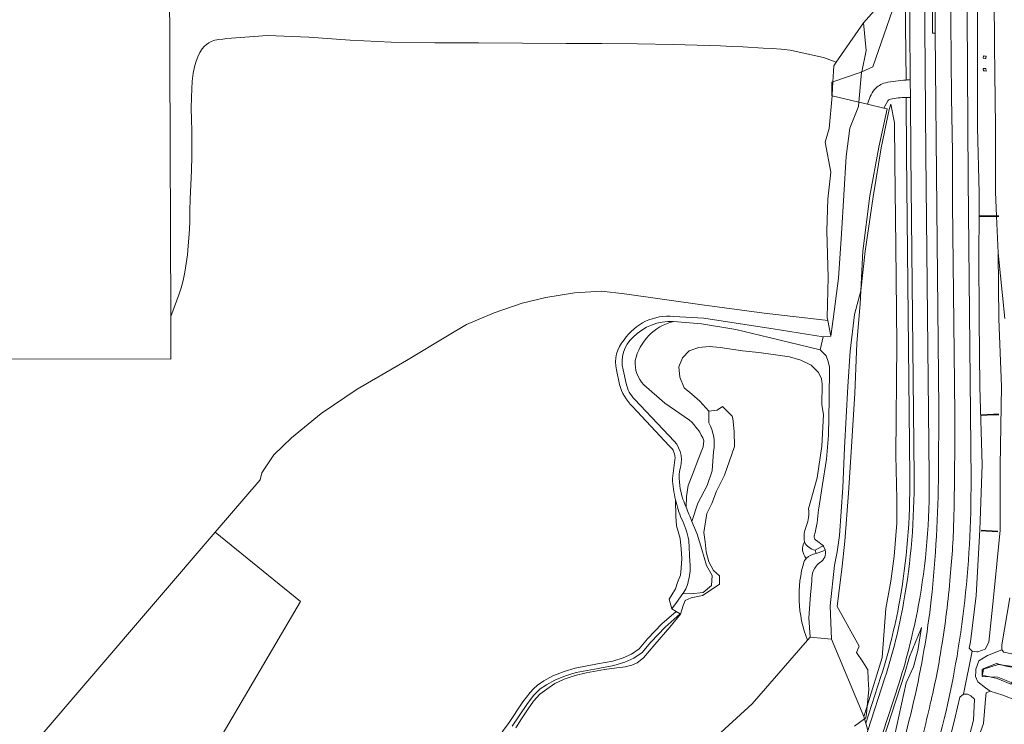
# Model space of a CAD drawing. Header units: metres. Extents: x 197700 to 204338, y 317132 to 325229.
# Tile 494 of 656: x 200923 to 201155, y 320124 to 320291. Entities that reach past the tile are written whole.
import ezdxf

# ---------------------------------------------------------------- set-up
doc = ezdxf.new("R2010")
doc.units = ezdxf.units.M
for name, color, linetype, lineweight in [('B-WE-GK-BESCHOEIING-G', 130, 'GK-BESCHOEIING', 35), ('B-WE-GR-BEPLANTING_CULTUUR_BOSPLANTSOEN-GV', 90, 'Continuous', 18), ('B-WE-GR-GRAS-GV', 60, 'Continuous', 13), ('B-WE-GW-TALUD_KRUIN-G', 90, 'Continuous', 18), ('B-WE-IE-TERREINAFSCHEIDING_KUNSTMATIG_HEKWERK-G', 20, 'IE-TERREINAFSCHEIDING-KUNSTMATIG', 18), ('B-WE-KW-KUNSTWERK_STUW-GV', 170, 'Continuous', 18), ('B-WE-OG-TERREIN_CULTUURSCHEIDING-GV', 7, 'Continuous', 18), ('B-WE-OG-TERREIN_ERF-GV', 7, 'Continuous', 18), ('B-WE-OG-WATER-GV', 130, 'Continuous', 18), ('B-WE-OG-WATER_GREPPEL-GV', 160, 'Continuous', 18), ('B-WE-OG-WATER_MEER-GV', 140, 'Continuous', 18), ('B-WE-OG-WATER_SLOOT-GV', 120, 'Continuous', 18), ('B-WE-OG-WEG-GV', 7, 'Continuous', 18), ('B-WE-VH-ONVERHARD-GV', 252, 'Continuous', 18), ('B-WE-VH-VERHARDING_ASFALT-GV', 252, 'Continuous', 18), ('B-WE-VH-VERHARDING_BETON-GV', 252, 'Continuous', 18), ('B-WE-VH-VERHARDING_BETONSTRAATSTEEN-GV', 252, 'Continuous', 18), ('B-WE-VH-VERHARDING_HALFVERHARDING_GRIND-GV', 252, 'Continuous', 18)]:
    doc.layers.add(name, color=color, linetype=linetype, lineweight=lineweight)
doc.linetypes.add('GK-BESCHOEIING', pattern='A,30,-5,[1,NLCS.SHX,S=1,R=0,X=0,Y=0],-5', length=40)
doc.linetypes.add('IE-TERREINAFSCHEIDING-KUNSTMATIG', pattern='A,4,[82,NLCS.SHX,S=0.75,R=90,X=0,Y=0],4,-2', length=10)

msp = doc.modelspace()

# ---------------------------------------------------------------- linework, layer by layer
at = {"layer": 'B-WE-GK-BESCHOEIING-G'}
for points in [[(201149.17, 320244.179), (201149.241, 320244.18), (201150.847, 320244.197), (201151.857, 320244.208), (201153.378, 320244.224), (201153.876, 320244.229)], [(201153.885, 320197.458), (201152.633, 320197.403), (201151.155, 320197.338), (201149.805, 320197.279)], [(201153.7, 320169.814), (201152.343, 320169.899), (201150.941, 320169.986), (201149.738, 320170.061)]]:
    msp.add_lwpolyline(points, dxfattribs=at)
at = {"layer": 'B-WE-GR-BEPLANTING_CULTUUR_BOSPLANTSOEN-GV'}
for points in [[(200958.252, 320301.225), (200958.559, 320220.551), (200960.424, 320225.645), (200960.984, 320227.306), (200961.461, 320228.987), (200961.891, 320231.003), (200962.211, 320233.046), (200962.461, 320235.103), (200962.677, 320237.16), (200962.892, 320239.926), (200963.005, 320242.701), (200963.073, 320245.481), (200963.151, 320248.26), (200963.278, 320251.611), (200963.4, 320254.962), (200963.496, 320258.314), (200963.547, 320261.666), (200963.506, 320264.309), (200963.412, 320266.954), (200963.353, 320269.596), (200963.419, 320272.232), (200963.51, 320274.12), (200963.619, 320276.015), (200963.837, 320277.888), (200964.255, 320279.704), (200964.571, 320280.744), (200964.925, 320281.789), (200965.368, 320282.78), (200965.953, 320283.658), (200966.419, 320284.166), (200966.941, 320284.643), (200967.505, 320285.067), (200968.095, 320285.414), (200968.951, 320285.715), (200969.877, 320285.861), (200970.833, 320285.942), (200971.774, 320286.044), (200981.4, 320286.767), (200991.104, 320286.426), (201000.84, 320285.682), (201010.56, 320285.194), (201020.871, 320285.093), (201031.183, 320285.05), (201041.495, 320285.016), (201051.806, 320284.942), (201060.24, 320284.876), (201068.674, 320284.815), (201077.106, 320284.695), (201085.534, 320284.449), (201088.205, 320284.343), (201090.875, 320284.229), (201093.544, 320284.1), (201098.336, 320283.826), (201100.462, 320283.703), (201102.582, 320283.545), (201104.686, 320283.317), (201112.575, 320281.574), (201115.549, 320280.498), (201122.008, 320289.813), (201131.487, 320300.523)], [(200925.884, 320119.323), (200969.046, 320169.69), (200979.609, 320182.016), (200980.034, 320183.712), (200982.83, 320187.887), (200987.011, 320191.899), (200994.062, 320197.68), (201002.547, 320203.401), (201014.128, 320210.144), (201023.857, 320215.985), (201028.319, 320218.683), (201034.808, 320221.369), (201041.474, 320223.679), (201047.053, 320225.007), (201053.808, 320226.107), (201060.133, 320226.485), (201065.586, 320225.907), (201083.882, 320223.285), (201098.565, 320221.313), (201112.894, 320219.694), (201113.558, 320219.618), (201113.425, 320220.332), (201113.673, 320229.703), (201113.295, 320240.7), (201113.558, 320248.214), (201114.266, 320254.602), (201112.943, 320261.667), (201113.843, 320264.85), (201114.589, 320272.53), (201114.608, 320272.721), (201114.775, 320275.845), (201114.979, 320279.676), (201115.549, 320280.498), (201112.575, 320281.574), (201104.686, 320283.317), (201102.582, 320283.545), (201100.462, 320283.703), (201098.336, 320283.826), (201093.544, 320284.1), (201090.875, 320284.229), (201088.205, 320284.343), (201085.534, 320284.449), (201077.106, 320284.695), (201068.674, 320284.815), (201060.24, 320284.876), (201051.806, 320284.942), (201041.495, 320285.016), (201031.183, 320285.05), (201020.871, 320285.093), (201010.56, 320285.194), (201000.84, 320285.682), (200991.104, 320286.426), (200981.4, 320286.767), (200971.774, 320286.044), (200970.833, 320285.942), (200969.877, 320285.861), (200968.951, 320285.715), (200968.095, 320285.414), (200967.505, 320285.067), (200966.941, 320284.643), (200966.419, 320284.166), (200965.953, 320283.658), (200965.368, 320282.78), (200964.925, 320281.789), (200964.571, 320280.744), (200964.255, 320279.704), (200963.837, 320277.888), (200963.619, 320276.015), (200963.51, 320274.12), (200963.419, 320272.232), (200963.353, 320269.596), (200963.412, 320266.954), (200963.506, 320264.309), (200963.547, 320261.666), (200963.496, 320258.314), (200963.4, 320254.962), (200963.278, 320251.611), (200963.151, 320248.26), (200963.073, 320245.481), (200963.005, 320242.701), (200962.892, 320239.926), (200962.677, 320237.16), (200962.461, 320235.103), (200962.211, 320233.046), (200961.891, 320231.003), (200961.461, 320228.987), (200960.984, 320227.306), (200960.424, 320225.645), (200958.559, 320220.551), (200958.597, 320210.481), (200864.393, 320210.646)], [(201119.872, 320123.95), (201122.228, 320125.679), (201122.069, 320126.24), (201114.462, 320144.479), (201109.366, 320144.912), (201108.749, 320144.203), (201095.684, 320129.18), (201086.539, 320120.844)]]:
    msp.add_lwpolyline(points, dxfattribs=at)
at = {"layer": 'B-WE-GR-GRAS-GV'}
for points in [[(201131.487, 320300.523), (201122.008, 320289.813), (201122.624, 320283.245), (201121.56, 320278.251), (201121.517, 320278.051), (201120.88, 320271.092), (201120.785, 320270.049), (201118.734, 320264.912), (201117.873, 320258.239), (201116.811, 320240.054), (201116.109, 320229.545), (201114.831, 320219.902), (201114.248, 320215.913), (201112.464, 320215.708), (201111.735, 320212.656), (201113.144, 320211.256), (201113.639, 320209.958), (201113.967, 320208.559), (201113.865, 320201.007), (201113.758, 320192.532), (201113.221, 320186.888), (201112.193, 320180.418), (201111.427, 320175.356), (201111.374, 320175.037)], [(201132.011, 320276.292), (201131.91, 320289.058), (201131.793, 320300.508)], [(201132.892, 320182.67), (201132.746, 320198.177), (201132.467, 320228.238), (201132.149, 320258.71), (201132.043, 320272.175)], [(201114.462, 320144.479), (201114.139, 320152.321), (201115.113, 320161.944), (201115.749, 320165.056), (201116.333, 320168.903), (201117.068, 320180.205), (201117.501, 320189.56), (201118.249, 320203.999), (201118.798, 320212.392), (201119.846, 320221.008), (201121.377, 320226.601), (201122.339, 320235.967), (201124.241, 320248.715), (201126.151, 320260.319), (201128.041, 320269.338), (201128.422, 320270.571), (201129.258, 320266.174), (201129.362, 320256.844), (201129.625, 320237.114), (201129.853, 320214.063), (201129.615, 320187.831), (201129.842, 320177.484), (201129.876, 320171.84), (201129.246, 320164.066), (201128.425, 320158.164), (201127.209, 320151.664), (201126.409, 320140.105), (201122.827, 320128.663), (201122.069, 320126.24), (201122.228, 320125.679), (201122.519, 320124.652), (201126.081, 320135.648)], [(201127.692, 320271.359), (201126.756, 320269.663), (201122.928, 320270.606)], [(201111.735, 320212.656), (201099.687, 320215.554), (201091.862, 320217.463), (201083.748, 320218.837), (201077.112, 320219.381)], [(201085.455, 320195.431), (201085.461, 320198.232), (201083.393, 320200.604), (201081.509, 320202.212), (201079.684, 320203.745), (201078.631, 320206.257), (201078.394, 320208.643), (201079.284, 320210.801), (201080.843, 320212.441), (201083.091, 320213.232), (201085.591, 320213.482), (201088.149, 320213.223), (201093.398, 320212.478), (201097.32, 320212.042), (201101.24, 320211.536), (201104.505, 320210.994), (201107.219, 320210.211), (201109.605, 320209.092), (201111.334, 320207.373), (201112.039, 320205.862), (201112.254, 320204.612), (201112.138, 320199.699), (201112.529, 320197.416), (201112.179, 320189.991), (201111.039, 320182.513), (201109.012, 320175.16)], [(201111.374, 320175.037), (201111.427, 320175.356), (201112.193, 320180.418), (201113.221, 320186.888), (201113.758, 320192.532), (201113.865, 320201.007), (201113.967, 320208.559), (201113.639, 320209.958), (201113.144, 320211.256), (201111.735, 320212.656)], [(201065.247, 320207.986), (201066.01, 320204.758)], [(201080.896, 320196.112), (201075.073, 320200.093), (201070.151, 320204.448)], [(201070.151, 320204.448), (201075.073, 320200.093), (201080.896, 320196.112)], [(201068.051, 320200.991), (201077.332, 320191.18)], [(201080.104, 320175.605), (201080.202, 320178.089), (201080.582, 320180.657), (201081.651, 320183.3), (201083.146, 320187.18), (201084.116, 320189.782), (201084.336, 320191.209)], [(201084.336, 320191.209), (201084.116, 320189.782), (201083.146, 320187.18), (201081.651, 320183.3), (201080.582, 320180.657), (201080.202, 320178.089), (201080.104, 320175.605)], [(201081.505, 320172.218), (201082.883, 320176.494), (201085.106, 320180.725), (201086.24, 320184.168), (201086.574, 320188.746)], [(201077.637, 320177.3), (201077.725, 320173.486), (201077.856, 320171.153), (201078.281, 320169.822), (201078.688, 320168.179), (201078.975, 320165.766), (201079.085, 320163.505), (201078.929, 320161.217), (201078.786, 320159.512), (201078.111, 320157.83), (201077.591, 320156.359), (201076.735, 320154.884), (201076.12, 320153.889), (201076.777, 320151.621)], [(201081.028, 320162.673), (201080.783, 320167.735)], [(201110.552, 320165.436), (201111.968, 320166.198), (201112.524, 320166.438), (201110.909, 320167.76)], [(201110.909, 320167.76), (201112.524, 320166.438), (201112.533, 320166.416), (201112.915, 320165.506), (201112.919, 320165.496)], [(201112.919, 320165.496), (201112.385, 320165.246), (201110.827, 320164.647)], [(201109.787, 320158.209), (201109.467, 320154.932), (201109.083, 320149.464), (201109.366, 320144.912), (201114.462, 320144.479)], [(201109.366, 320144.912), (201109.083, 320149.464), (201109.467, 320154.932), (201109.787, 320158.209)], [(201076.777, 320151.621), (201077.823, 320153.084), (201079.344, 320155.199)], [(201039.968, 320123.566), (201041.269, 320125.673), (201042.831, 320128.032), (201044.117, 320129.846), (201045.612, 320131.46), (201047.277, 320132.672), (201049.179, 320134.002), (201051.327, 320135.051), (201053.918, 320135.925), (201056.572, 320136.512), (201060.843, 320137.286), (201063.81, 320137.686), (201065.755, 320137.924), (201067.358, 320138.316), (201068.592, 320138.874), (201070.046, 320140.075), (201072.714, 320143.183), (201076.282, 320147.326), (201078.808, 320150.377), (201078.751, 320150.412), (201075.191, 320147.269), (201071.839, 320143.764), (201069.767, 320141.356), (201067.8, 320139.971), (201065.642, 320139.02), (201063.078, 320138.227), (201059.414, 320137.577), (201054.2, 320136.579), (201051.692, 320135.797), (201049.126, 320134.813), (201047.162, 320133.681), (201045.724, 320132.715), (201044.878, 320131.948), (201044.143, 320131.147), (201042.524, 320129.06), (201039.092, 320123.932)], [(201121.216, 320094.067), (201125.092, 320107.078), (201129.319, 320121.619), (201132.08, 320134.132), (201133.799, 320137.912), (201134.827, 320141.801), (201135.662, 320147.174), (201132.858, 320140.307), (201131.631, 320136.248), (201123.618, 320111.54), (201119.584, 320099.785)], [(201108.749, 320144.203), (201109.366, 320144.912)]]:
    msp.add_lwpolyline(points, dxfattribs=at)
for points in [[(201114.775, 320275.845), (201114.608, 320272.721), (201114.589, 320272.53), (201113.843, 320264.85), (201112.943, 320261.667), (201114.266, 320254.602), (201113.558, 320248.214), (201113.295, 320240.7), (201113.673, 320229.703), (201113.425, 320220.332), (201113.558, 320219.618), (201114.248, 320215.913), (201114.831, 320219.902), (201116.109, 320229.545), (201116.811, 320240.054), (201117.873, 320258.239), (201118.734, 320264.912), (201120.785, 320270.049), (201120.88, 320271.092), (201121.517, 320278.051), (201121.56, 320278.251), (201122.624, 320283.245), (201122.008, 320289.813), (201115.549, 320280.498), (201114.979, 320279.676)], [(201114.462, 320144.479), (201122.069, 320126.24), (201122.827, 320128.663), (201126.409, 320140.105), (201127.209, 320151.664), (201128.425, 320158.164), (201129.246, 320164.066), (201129.876, 320171.84), (201129.842, 320177.484), (201129.615, 320187.831), (201129.853, 320214.063), (201129.625, 320237.114), (201129.362, 320256.844), (201129.258, 320266.174), (201128.422, 320270.571), (201128.041, 320269.338), (201126.151, 320260.319), (201124.241, 320248.715), (201122.339, 320235.967), (201121.377, 320226.601), (201119.846, 320221.008), (201118.798, 320212.392), (201118.249, 320203.999), (201117.501, 320189.56), (201117.068, 320180.205), (201116.333, 320168.903), (201115.749, 320165.056), (201115.113, 320161.944), (201114.139, 320152.321)]]:
    msp.add_lwpolyline(points, close=True, dxfattribs=at)
for points in [[(201127.13, 320275.648, -0.0221466), (201132.011, 320276.292)], [(201122.928, 320270.606, -0.1097201), (201124.576, 320274.03)], [(201124.576, 320274.03, -0.1488609), (201127.13, 320275.648)], [(201128.311, 320271.797, 0.1038059), (201127.692, 320271.359)], [(201132.043, 320272.175, 0.0562897), (201128.311, 320271.797)], [(201077.112, 320219.381, 0.2148817), (201067.62, 320215.631)], [(201068.116, 320210.125, -0.2817294), (201077.112, 320219.381)], [(201077.112, 320219.381, 0.2817294), (201068.116, 320210.125)], [(201067.62, 320215.631, 0.2804717), (201065.247, 320207.986)], [(201070.151, 320204.448, -0.2170487), (201068.116, 320210.125)], [(201068.116, 320210.125, 0.2170487), (201070.151, 320204.448)], [(201066.01, 320204.758, 0.1671869), (201068.051, 320200.991)], [(201084.336, 320191.209, 0.1201332), (201080.896, 320196.112)], [(201080.896, 320196.112, -0.1201332), (201084.336, 320191.209)], [(201086.574, 320188.746, 0.1867858), (201085.455, 320195.431)], [(201077.332, 320191.18, -0.2758813), (201078.542, 320184.047)], [(201078.542, 320184.047, 0.0978772), (201079.368, 320177.462)], [(201130.464, 320153.226, 0.0472232), (201132.892, 320182.67)], [(201079.017, 320172.871, -0.0374339), (201077.637, 320177.3)], [(201079.368, 320177.462, 0.0026079), (201080.104, 320175.605)], [(201080.104, 320175.605, 0.0048073), (201081.505, 320172.218)], [(201109.012, 320175.16, -0.1191351), (201108.509, 320171.24)], [(201110.349, 320168.859, 0.0468848), (201111.374, 320175.037)], [(201111.374, 320175.037, -0.0468848), (201110.349, 320168.859)], [(201080.783, 320167.735, 0.0755694), (201079.017, 320172.871)], [(201108.509, 320171.24, 0.1391578), (201108.03, 320167.414)], [(201108.03, 320167.414, 0.2380745), (201110.552, 320165.436)], [(201110.909, 320167.76, -0.4289556), (201110.349, 320168.859)], [(201110.349, 320168.859, 0.4289556), (201110.909, 320167.76)], [(201112.919, 320165.496, -0.3413206), (201111.71, 320162.557)], [(201111.71, 320162.557, 0.3413206), (201112.919, 320165.496)], [(201080.726, 320158.429, 0.089621), (201081.028, 320162.673)], [(201107.983, 320162.864, 0.1689032), (201108.749, 320144.203)], [(201108.474, 320163.509, 0.05453), (201107.983, 320162.864)], [(201110.827, 320164.647, 0.1818959), (201108.474, 320163.509)], [(201111.71, 320162.557, 0.2563433), (201109.787, 320158.209)], [(201109.787, 320158.209, -0.2563433), (201111.71, 320162.557)], [(201079.344, 320155.199, 0.1325304), (201080.726, 320158.429)], [(201126.081, 320135.648, 0.0328802), (201130.464, 320153.226)]]:
    msp.add_lwpolyline(points, format="xyb", dxfattribs=at)
at = {"layer": 'B-WE-GW-TALUD_KRUIN-G'}
for points in [[(201115.549, 320280.498), (201122.008, 320289.813), (201131.487, 320300.523), (201121.016, 320301.038), (201119.851, 320301.048), (201070.03, 320301.497), (201063.413, 320301.274), (201018.065, 320301.041), (201010.078, 320301.008), (200958.252, 320301.225), (200958.559, 320220.551)], [(201114.248, 320215.913), (201114.831, 320219.902), (201116.109, 320229.545), (201116.811, 320240.054), (201117.873, 320258.239), (201118.734, 320264.912), (201120.785, 320270.049), (201120.88, 320271.092), (201121.517, 320278.051), (201121.56, 320278.251), (201122.624, 320283.245), (201122.008, 320289.813), (201115.549, 320280.498)], [(201122.069, 320126.24), (201122.827, 320128.663), (201126.409, 320140.105), (201127.209, 320151.664), (201128.425, 320158.164), (201129.246, 320164.066), (201129.876, 320171.84), (201129.842, 320177.484), (201129.615, 320187.831), (201129.853, 320214.063), (201129.625, 320237.114), (201129.362, 320256.844), (201129.258, 320266.174), (201128.422, 320270.571), (201128.041, 320269.338), (201126.151, 320260.319), (201124.241, 320248.715), (201122.339, 320235.967), (201121.377, 320226.601)], [(201111.374, 320175.037), (201111.427, 320175.356), (201112.193, 320180.418), (201113.221, 320186.888), (201113.758, 320192.532), (201113.865, 320201.007), (201113.967, 320208.559), (201113.639, 320209.958), (201113.144, 320211.256), (201111.735, 320212.656), (201099.687, 320215.554), (201091.862, 320217.463), (201083.748, 320218.837), (201077.112, 320219.381)], [(201070.151, 320204.448), (201075.073, 320200.093), (201080.896, 320196.112)], [(201084.336, 320191.209), (201084.116, 320189.782), (201083.146, 320187.18), (201081.651, 320183.3), (201080.582, 320180.657), (201080.202, 320178.089), (201080.104, 320175.605)], [(201077.637, 320177.3), (201077.725, 320173.486), (201077.856, 320171.153), (201078.281, 320169.822), (201078.688, 320168.179), (201078.975, 320165.766), (201079.085, 320163.505), (201078.929, 320161.217), (201078.786, 320159.512), (201078.111, 320157.83), (201077.591, 320156.359), (201076.735, 320154.884), (201076.12, 320153.889), (201076.777, 320151.621)], [(201112.524, 320166.438), (201110.909, 320167.76)], [(201109.366, 320144.912), (201109.083, 320149.464), (201109.467, 320154.932), (201109.787, 320158.209)]]:
    msp.add_lwpolyline(points, dxfattribs=at)
for points in [[(201077.112, 320219.381, 0.2817294), (201068.116, 320210.125)], [(201068.116, 320210.125, 0.2170487), (201070.151, 320204.448)], [(201080.896, 320196.112, -0.1201332), (201084.336, 320191.209)], [(201110.349, 320168.859, 0.0468848), (201111.374, 320175.037)], [(201110.909, 320167.76, -0.4289556), (201110.349, 320168.859)], [(201111.71, 320162.557, 0.3413206), (201112.919, 320165.496)], [(201109.787, 320158.209, -0.2563433), (201111.71, 320162.557)]]:
    msp.add_lwpolyline(points, format="xyb", dxfattribs=at)
at = {"layer": 'B-WE-IE-TERREINAFSCHEIDING_KUNSTMATIG_HEKWERK-G'}
for points in [[(200958.559, 320220.551), (200958.252, 320301.225)], [(201131.487, 320300.523), (201124.217, 320279.364), (201121.56, 320278.251)], [(201121.56, 320278.251), (201120.94, 320277.991), (201114.775, 320275.845)], [(201114.775, 320275.845), (201114.52, 320275.756), (201114.515, 320272.547), (201114.589, 320272.53)], [(201114.589, 320272.53), (201120.88, 320271.092)], [(201120.88, 320271.092), (201121.912, 320270.856), (201122.928, 320270.606)], [(201127.554, 320269.467), (201125.607, 320260.5), (201123.497, 320248.959), (201121.853, 320235.929), (201121.377, 320226.601)], [(201122.928, 320270.606), (201126.756, 320269.663)], [(201126.756, 320269.663), (201127.554, 320269.467)], [(201113.558, 320219.618), (201112.894, 320219.694), (201098.565, 320221.313), (201083.882, 320223.285), (201065.586, 320225.907), (201060.133, 320226.485), (201053.808, 320226.107), (201047.053, 320225.007), (201041.474, 320223.679), (201034.808, 320221.369), (201028.319, 320218.683), (201023.857, 320215.985), (201014.128, 320210.144), (201002.547, 320203.401), (200994.062, 320197.68), (200987.011, 320191.899), (200982.83, 320187.887), (200980.034, 320183.712), (200979.609, 320182.016), (200969.046, 320169.69)], [(201121.377, 320226.601), (201121.219, 320223.499), (201120.406, 320214.275), (201119.916, 320202.499), (201119.189, 320191.066), (201118.42, 320178.882), (201117.549, 320167.595), (201116.926, 320161.71), (201115.743, 320152.186), (201120.969, 320142.84), (201120.353, 320141.323), (201121.782, 320139.144), (201123.032, 320137.261), (201123.07, 320135.055), (201123.205, 320132.486), (201122.827, 320128.663)], [(200864.393, 320210.646), (200958.597, 320210.481), (200958.559, 320220.551)], [(200969.046, 320169.69), (200925.884, 320119.323)], [(201122.827, 320128.663), (201122.66, 320126.968), (201122.522, 320125.895)], [(201122.522, 320125.895), (201122.228, 320125.679)]]:
    msp.add_lwpolyline(points, dxfattribs=at)
msp.add_lwpolyline([(201108.03, 320167.414, 0.3310339), (201108.474, 320163.509)], format="xyb", dxfattribs=at)
msp.add_lwpolyline([(201160.035, 320135.805), (201159.566, 320137.717), (201153.763, 320138.522), (201150.264, 320137.408), (201150.003, 320135.669), (201153.634, 320135.475), (201156.84, 320134.212), (201159.17, 320135.448)], close=True, dxfattribs=at)
at = {"layer": 'B-WE-KW-KUNSTWERK_STUW-GV'}
msp.add_lwpolyline([(201112.919, 320165.496), (201112.915, 320165.506), (201112.533, 320166.416), (201112.524, 320166.438), (201111.968, 320166.198), (201110.552, 320165.436), (201110.56, 320165.412), (201110.816, 320164.679), (201110.827, 320164.647), (201112.385, 320165.246)], close=True, dxfattribs=at)
at = {"layer": 'B-WE-OG-TERREIN_CULTUURSCHEIDING-GV'}
for points in [[(201132.91, 320289.066), (201132.794, 320300.459), (201131.793, 320300.508), (201131.91, 320289.058), (201132.011, 320276.292)], [(201133.01, 320276.37), (201132.91, 320289.066)], [(201132.043, 320272.175), (201132.149, 320258.71), (201132.467, 320228.238), (201132.746, 320198.177), (201132.892, 320182.67)], [(201133.892, 320182.679), (201133.746, 320198.186), (201133.467, 320228.248), (201133.149, 320258.719), (201133.043, 320272.134)], [(201077.195, 320220.567), (201084.333, 320220.164), (201091.931, 320218.93), (201100.647, 320217.623), (201112.464, 320215.708), (201114.248, 320215.913), (201113.558, 320219.618), (201112.894, 320219.694), (201098.565, 320221.313), (201083.882, 320223.285), (201065.586, 320225.907), (201060.133, 320226.485), (201053.808, 320226.107), (201047.053, 320225.007), (201041.474, 320223.679), (201034.808, 320221.369), (201028.319, 320218.683), (201023.857, 320215.985), (201014.128, 320210.144), (201002.547, 320203.401), (200994.062, 320197.68), (200987.011, 320191.899), (200982.83, 320187.887), (200980.034, 320183.712), (200979.609, 320182.016), (200969.046, 320169.69), (200989.142, 320153.311), (200941.336, 320071.983)], [(201064.398, 320204.521), (201063.729, 320207.945)], [(201076.109, 320190.059), (201067.458, 320199.331)], [(201076.903, 320182.332), (201077.477, 320186.73)], [(201036.706, 320122.619), (201038.197, 320124.573), (201041.631, 320129.703), (201043.302, 320131.856), (201044.101, 320132.729), (201045.045, 320133.584), (201046.579, 320134.616), (201048.651, 320135.81), (201051.331, 320136.836), (201053.931, 320137.648), (201059.215, 320138.658), (201062.819, 320139.298), (201065.257, 320140.053), (201067.257, 320140.934), (201069.022, 320142.177), (201071.024, 320144.503), (201074.428, 320148.062), (201077.77, 320151.013), (201076.777, 320151.621), (201076.12, 320153.889), (201076.735, 320154.884), (201077.591, 320156.359), (201078.111, 320157.83), (201078.786, 320159.512), (201078.929, 320161.217), (201079.085, 320163.505), (201078.975, 320165.766), (201078.688, 320168.179), (201078.281, 320169.822), (201077.856, 320171.153), (201077.725, 320173.486), (201077.637, 320177.3)], [(201126.081, 320135.648), (201122.519, 320124.652), (201123.009, 320122.921), (201127.033, 320135.343)]]:
    msp.add_lwpolyline(points, dxfattribs=at)
for points in [[(201132.011, 320276.292, -0.0042128), (201133.01, 320276.37)], [(201133.043, 320272.134, 0.0151387), (201132.043, 320272.175)], [(201065.492, 320215.022, -0.2755361), (201077.195, 320220.567)], [(201063.729, 320207.945, -0.2474476), (201065.492, 320215.022)], [(201067.458, 320199.331, -0.1266176), (201064.398, 320204.521)], [(201077.477, 320186.73, 0.2702627), (201076.109, 320190.059)], [(201077.637, 320177.3, -0.0409366), (201076.903, 320182.332)], [(201132.892, 320182.67, -0.0472232), (201130.464, 320153.226)], [(201131.448, 320153.05, 0.0472441), (201133.892, 320182.679)], [(201130.464, 320153.226, -0.0328802), (201126.081, 320135.648)], [(201127.033, 320135.343, 0.03292), (201131.448, 320153.05)]]:
    msp.add_lwpolyline(points, format="xyb", dxfattribs=at)
for points in [[(200920.785, 320113.569), (200922.508, 320111.583), (200923.124, 320110.9), (200910.848, 320099.833), (200910.105, 320099.113), (200941.336, 320071.983), (200989.142, 320153.311), (200969.046, 320169.69), (200925.884, 320119.323)], [(201149.995, 320137.412), (201149.961, 320135.944), (201153.482, 320135.18), (201156.759, 320133.861), (201159.931, 320136.074), (201159.689, 320136.746), (201159.412, 320137.516), (201155.97, 320138.016), (201153.348, 320138.694)]]:
    msp.add_lwpolyline(points, close=True, dxfattribs=at)
at = {"layer": 'B-WE-OG-TERREIN_ERF-GV'}
msp.add_lwpolyline([(200864.393, 320210.646), (200958.597, 320210.481), (200958.559, 320220.551), (200958.252, 320301.225), (201010.078, 320301.008), (201010.034, 320311.761), (201018.022, 320311.793), (201018.065, 320301.041), (201063.413, 320301.274), (201063.609, 320354.241), (201063.474, 320380.509), (201044.045, 320380.636), (201038.124, 320380.686), (201010.857, 320380.613), (201010.51, 320380.171), (201003.03, 320380.165), (201002.75, 320380.594), (200973.837, 320380.49), (200953.079, 320380.44), (200951.171, 320380.435), (200945.13, 320380.514), (200942.079, 320380.554), (200928.698, 320380.579), (200919.359, 320380.627)], dxfattribs=at)
at = {"layer": 'B-WE-OG-WATER-GV'}
for points in [[(201109.012, 320175.16), (201111.039, 320182.513), (201112.179, 320189.991), (201112.529, 320197.416), (201112.138, 320199.699), (201112.254, 320204.612), (201112.039, 320205.862), (201111.334, 320207.373), (201109.605, 320209.092), (201107.219, 320210.211), (201104.505, 320210.994), (201101.24, 320211.536), (201097.32, 320212.042), (201093.398, 320212.478), (201088.149, 320213.223), (201085.591, 320213.482), (201083.091, 320213.232), (201080.843, 320212.441), (201079.284, 320210.801), (201078.394, 320208.643), (201078.631, 320206.257), (201079.684, 320203.745), (201081.509, 320202.212), (201083.393, 320200.604), (201085.461, 320198.232), (201087.426, 320198.432), (201088.716, 320199.306)], [(201088.716, 320199.306), (201090.992, 320197.057), (201091.133, 320196.524), (201091.427, 320193.424), (201091.556, 320189.906), (201089.177, 320183.095), (201087.331, 320179.393), (201086.212, 320176.461), (201085.015, 320174.115), (201084.685, 320172.143), (201084.336, 320169.617), (201084.589, 320167.386), (201084.821, 320165.024), (201085.486, 320162.685), (201086.552, 320160.665), (201088, 320159.376), (201088.005, 320157.439), (201085.567, 320155.799), (201084.021, 320154.744), (201081.298, 320154.241), (201079.929, 320153.57), (201079.402, 320152.424), (201078.808, 320150.377), (201076.282, 320147.326), (201072.714, 320143.183), (201070.046, 320140.075), (201068.592, 320138.874), (201067.358, 320138.316), (201065.755, 320137.924), (201063.81, 320137.686), (201060.843, 320137.286), (201056.572, 320136.512), (201053.918, 320135.925), (201051.327, 320135.051), (201049.179, 320134.002), (201047.277, 320132.672), (201045.612, 320131.46), (201044.117, 320129.846), (201042.831, 320128.032), (201041.269, 320125.673), (201039.968, 320123.566)], [(201086.539, 320120.844), (201095.684, 320129.18), (201108.749, 320144.203)]]:
    msp.add_lwpolyline(points, dxfattribs=at)
for points in [[(201108.509, 320171.24, 0.1191351), (201109.012, 320175.16)], [(201108.03, 320167.414, -0.1391578), (201108.509, 320171.24)], [(201108.474, 320163.509, -0.3310339), (201108.03, 320167.414)], [(201108.749, 320144.203, -0.1689032), (201107.983, 320162.864)], [(201107.983, 320162.864, -0.05453), (201108.474, 320163.509)]]:
    msp.add_lwpolyline(points, format="xyb", dxfattribs=at)
at = {"layer": 'B-WE-OG-WATER_GREPPEL-GV'}
for points in [[(201148.76, 320301.703), (201148.904, 320286.536), (201148.894, 320283.261), (201148.837, 320265.076), (201149.276, 320249.699), (201149.241, 320244.18), (201149.186, 320235.415), (201149.282, 320219.854), (201149.441, 320203.987), (201149.95, 320185.567), (201149.416, 320170.229), (201148.558, 320154.762), (201147.229, 320143.863), (201146.907, 320142.341), (201147.583, 320141.63), (201148.71, 320141.504), (201148.969, 320141.475), (201150.669, 320142.068), (201151.535, 320143.789), (201152.646, 320154.312), (201154.2, 320170.152), (201154.23, 320185.305), (201154.496, 320204.011), (201153.894, 320220.026), (201153.768, 320235.57), (201153.378, 320244.224), (201153.121, 320249.927), (201153.106, 320265.263), (201152.878, 320284.334), (201152.854, 320286.374), (201152.708, 320301.312)], [(201143.349, 320107.919), (201147.909, 320125.337), (201148.197, 320130.282), (201147.275, 320131.114), (201146.66, 320131.392), (201146.489, 320131.469), (201145.595, 320131.465), (201144.693, 320130.781), (201143.565, 320126.052), (201139.307, 320108.684)]]:
    msp.add_lwpolyline(points, dxfattribs=at)
for points in [[(201150.283, 320281.984), (201150.564, 320281.94), (201150.91, 320281.924), (201150.852, 320281.364), (201150.667, 320281.4), (201150.178, 320281.428)], [(201150.273, 320278.443), (201150.211, 320279.02), (201150.828, 320278.978), (201150.901, 320278.383), (201150.539, 320278.424)]]:
    msp.add_lwpolyline(points, close=True, dxfattribs=at)
at = {"layer": 'B-WE-OG-WATER_MEER-GV'}
for points in [[(201108.03, 320167.414, 0.3310339), (201108.474, 320163.509)], [(201110.552, 320165.436, -0.2380745), (201108.03, 320167.414)], [(201108.474, 320163.509, -0.1818959), (201110.827, 320164.647)]]:
    msp.add_lwpolyline(points, format="xyb", dxfattribs=at)
msp.add_lwpolyline([(201110.827, 320164.647), (201110.816, 320164.679), (201110.56, 320165.412), (201110.552, 320165.436)], dxfattribs=at)
at = {"layer": 'B-WE-OG-WATER_SLOOT-GV'}
for points in [[(201086.212, 320176.461), (201087.331, 320179.393), (201089.177, 320183.095), (201091.556, 320189.906), (201091.427, 320193.424), (201091.133, 320196.524), (201090.992, 320197.057), (201088.716, 320199.306), (201087.426, 320198.432), (201085.461, 320198.232), (201085.455, 320195.431)], [(201086.574, 320188.746), (201086.24, 320184.168), (201085.106, 320180.725), (201082.883, 320176.494), (201081.505, 320172.218), (201082.754, 320169.232), (201083.859, 320165.636), (201084.924, 320161.799), (201086.285, 320159.468), (201086.13, 320157.11), (201084.171, 320155.488), (201081.223, 320155.126), (201079.344, 320155.199), (201077.823, 320153.084), (201076.777, 320151.621), (201077.77, 320151.013), (201078.751, 320150.412), (201078.808, 320150.377), (201079.402, 320152.424), (201079.929, 320153.57), (201081.298, 320154.241), (201084.021, 320154.744), (201085.567, 320155.799), (201088.005, 320157.439), (201088, 320159.376), (201086.552, 320160.665), (201085.486, 320162.685), (201084.821, 320165.024), (201084.589, 320167.386), (201084.336, 320169.617), (201084.685, 320172.143), (201085.015, 320174.115), (201086.212, 320176.461)]]:
    msp.add_lwpolyline(points, dxfattribs=at)
msp.add_lwpolyline([(201085.455, 320195.431, -0.1867858), (201086.574, 320188.746)], format="xyb", dxfattribs=at)
at = {"layer": 'B-WE-OG-WEG-GV'}
for points in [[(201139.668, 320183.726), (201139.74, 320198.718), (201139.276, 320246.005), (201138.875, 320287.341), (201138.267, 320287.304), (201138.042, 320321.288), (201137.914, 320325.625), (201135.518, 320332.051)], [(201136.162, 320319.692), (201136.435, 320289.003), (201136.72, 320258.714), (201137.018, 320228.34), (201137.301, 320198.073), (201137.46, 320182.785)], [(201119.584, 320099.785), (201123.618, 320111.54), (201131.631, 320136.248), (201132.858, 320140.307), (201135.662, 320147.174), (201134.827, 320141.801), (201133.799, 320137.912), (201132.08, 320134.132), (201129.319, 320121.619), (201125.092, 320107.078), (201121.216, 320094.067)], [(201130.475, 320134.403), (201126.39, 320121.868), (201122.549, 320110.254), (201119.136, 320099.853)], [(201123.009, 320122.921), (201122.519, 320124.652), (201122.228, 320125.679), (201119.872, 320123.95)]]:
    msp.add_lwpolyline(points, dxfattribs=at)
for points in [[(201137.972, 320153.71, 0.0236501), (201139.668, 320183.726)], [(201137.46, 320182.785, -0.0493992), (201134.899, 320152.2)], [(201133.883, 320130.031, 0.0266342), (201137.972, 320153.71)], [(201134.899, 320152.2, -0.0281566), (201130.475, 320134.403)], [(201127.632, 320106.839, 0.0163835), (201133.883, 320130.031)]]:
    msp.add_lwpolyline(points, format="xyb", dxfattribs=at)
at = {"layer": 'B-WE-VH-ONVERHARD-GV'}
for points in [[(201146.354, 320326.859), (201146.363, 320324.942), (201146.45, 320291.794), (201146.685, 320252.948), (201147.35, 320181.934)], [(201139.307, 320108.684), (201143.565, 320126.052), (201144.693, 320130.781), (201145.595, 320131.465), (201147.583, 320141.63), (201146.907, 320142.341), (201147.229, 320143.863), (201148.558, 320154.762), (201149.416, 320170.229), (201149.95, 320185.567), (201149.441, 320203.987), (201149.282, 320219.854), (201149.186, 320235.415), (201149.241, 320244.18), (201149.276, 320249.699), (201148.837, 320265.076), (201148.894, 320283.261), (201148.904, 320286.536), (201148.76, 320301.703)], [(201152.708, 320301.312), (201152.854, 320286.374), (201152.878, 320284.334), (201153.106, 320265.263), (201153.121, 320249.927), (201153.378, 320244.224), (201153.768, 320235.57), (201155.303, 320220.036)], [(201155.303, 320220.036), (201153.768, 320235.57), (201153.894, 320220.026), (201154.496, 320204.011), (201154.23, 320185.305), (201154.2, 320170.152), (201152.646, 320154.312), (201151.535, 320143.789), (201150.669, 320142.068), (201148.969, 320141.475), (201148.71, 320141.504), (201147.583, 320141.63), (201145.595, 320131.465), (201146.489, 320131.469), (201146.66, 320131.392), (201147.275, 320131.114), (201148.197, 320130.282), (201147.909, 320125.337), (201143.349, 320107.919)], [(201144.24, 320107.677), (201150.274, 320124.554), (201150.763, 320130.352), (201150.938, 320131.841), (201151.858, 320132.195), (201150.748, 320133.016), (201148.983, 320134.397), (201148.381, 320135.66), (201148.464, 320136.89), (201148.497, 320137.389), (201149.187, 320139.391), (201151.248, 320140.618), (201154.617, 320141.909), (201154.626, 320143.141), (201156.473, 320154.182)], [(201156.473, 320154.182), (201154.626, 320143.141), (201154.617, 320141.909), (201155.052, 320141.386), (201161.106, 320140.157)], [(201158.106, 320130.036), (201154.856, 320131.278), (201151.858, 320132.195), (201150.938, 320131.841), (201150.763, 320130.352), (201150.274, 320124.554), (201144.24, 320107.677), (201140.102, 320093.017), (201137.115, 320078.429), (201136.831, 320071.979), (201138.522, 320065.137), (201140.618, 320059.644), (201145.359, 320052.691), (201153.069, 320045.584), (201157.024, 320043.067)]]:
    msp.add_lwpolyline(points, dxfattribs=at)
for points in [[(201147.35, 320181.934, -0.0296283), (201145.661, 320151.717)], [(201145.661, 320151.717, -0.0333929), (201140.096, 320121.996)]]:
    msp.add_lwpolyline(points, format="xyb", dxfattribs=at)
for points in [[(201154.617, 320141.909), (201151.248, 320140.618), (201149.187, 320139.391), (201148.497, 320137.389), (201148.464, 320136.89), (201148.381, 320135.66), (201148.983, 320134.397), (201150.748, 320133.016), (201151.858, 320132.195), (201154.856, 320131.278), (201158.106, 320130.036), (201161.997, 320130.361), (201163.056, 320133.168), (201162.244, 320137.264), (201161.944, 320138.775), (201161.106, 320140.157), (201155.052, 320141.386)], [(201159.689, 320136.746), (201159.931, 320136.074), (201156.759, 320133.861), (201153.482, 320135.18), (201149.961, 320135.944), (201149.995, 320137.412), (201153.348, 320138.694), (201155.97, 320138.016), (201159.412, 320137.516)]]:
    msp.add_lwpolyline(points, close=True, dxfattribs=at)
at = {"layer": 'B-WE-VH-VERHARDING_ASFALT-GV'}
for points in [[(201143.361, 320211.971), (201143.002, 320247.068), (201142.941, 320259.269), (201142.772, 320272.286), (201142.507, 320299.223), (201142.38, 320316.285), (201142.215, 320325.325), (201138.538, 320325.665), (201138.662, 320321.338), (201138.875, 320287.341)], [(201147.35, 320181.934), (201146.685, 320252.948), (201146.45, 320291.794), (201146.363, 320324.942), (201142.215, 320325.325), (201142.38, 320316.285), (201142.507, 320299.223), (201142.772, 320272.286), (201142.941, 320259.269), (201143.002, 320247.068), (201143.361, 320211.971)], [(201132.597, 320319.755), (201132.794, 320300.459), (201132.91, 320289.066), (201133.01, 320276.37), (201133.043, 320272.134), (201133.149, 320258.719), (201133.467, 320228.248), (201133.746, 320198.186), (201133.892, 320182.679)], [(201137.46, 320182.785), (201137.301, 320198.073), (201137.018, 320228.34), (201136.72, 320258.714), (201136.435, 320289.003), (201136.162, 320319.692)], [(201138.875, 320287.341), (201139.276, 320246.005), (201139.74, 320198.718), (201139.668, 320183.726)], [(201127.033, 320135.343), (201123.009, 320122.921), (201119.251, 320111.445), (201115.747, 320100.94)], [(201119.136, 320099.853), (201122.549, 320110.254), (201126.39, 320121.868), (201130.475, 320134.403)]]:
    msp.add_lwpolyline(points, dxfattribs=at)
for points in [[(201143.361, 320211.971, -0.0096656), (201143.283, 320173.276)], [(201143.283, 320173.276, 0.0096656), (201143.361, 320211.971)], [(201139.668, 320183.726, -0.0236501), (201137.972, 320153.71)], [(201133.892, 320182.679, -0.0472441), (201131.448, 320153.05)], [(201134.899, 320152.2, 0.0493992), (201137.46, 320182.785)], [(201145.661, 320151.717, 0.0296283), (201147.35, 320181.934)], [(201143.283, 320173.276, -0.0193594), (201142.442, 320159.263)], [(201142.442, 320159.263, 0.0193594), (201143.283, 320173.276)], [(201142.442, 320159.263, -0.0217547), (201140.336, 320142.369)], [(201140.336, 320142.369, 0.0217547), (201142.442, 320159.263)], [(201137.972, 320153.71, -0.0266342), (201133.883, 320130.031)], [(201131.448, 320153.05, -0.03292), (201127.033, 320135.343)], [(201130.475, 320134.403, 0.0281566), (201134.899, 320152.2)], [(201140.096, 320121.996, 0.0333929), (201145.661, 320151.717)], [(201140.336, 320142.369, -0.0234758), (201137.716, 320129.211)], [(201137.716, 320129.211, 0.0234758), (201140.336, 320142.369)], [(201133.883, 320130.031, -0.0163835), (201127.632, 320106.839)], [(201137.716, 320129.211, -0.0130844), (201134.044, 320114.404)], [(201134.044, 320114.404, 0.0130844), (201137.716, 320129.211)]]:
    msp.add_lwpolyline(points, format="xyb", dxfattribs=at)
at = {"layer": 'B-WE-VH-VERHARDING_BETON-GV'}
for points in [[(201150.283, 320281.984), (201150.178, 320281.428), (201150.667, 320281.4), (201150.852, 320281.364), (201150.91, 320281.924), (201150.564, 320281.94)], [(201150.273, 320278.443), (201150.539, 320278.424), (201150.901, 320278.383), (201150.828, 320278.978), (201150.211, 320279.02)]]:
    msp.add_lwpolyline(points, close=True, dxfattribs=at)
at = {"layer": 'B-WE-VH-VERHARDING_BETONSTRAATSTEEN-GV'}
msp.add_lwpolyline([(201137.914, 320325.625), (201138.042, 320321.288), (201138.267, 320287.304), (201138.875, 320287.341), (201138.662, 320321.338), (201138.538, 320325.665)], close=True, dxfattribs=at)
at = {"layer": 'B-WE-VH-VERHARDING_HALFVERHARDING_GRIND-GV'}
for points in [[(201132.011, 320276.292, 0.0221466), (201127.13, 320275.648)], [(201133.01, 320276.37, 0.0042128), (201132.011, 320276.292)], [(201124.576, 320274.03, 0.1097201), (201122.928, 320270.606)], [(201127.13, 320275.648, 0.1488609), (201124.576, 320274.03)], [(201127.692, 320271.359, -0.1038059), (201128.311, 320271.797)], [(201128.311, 320271.797, -0.0562897), (201132.043, 320272.175)], [(201132.043, 320272.175, -0.0151387), (201133.043, 320272.134)], [(201077.195, 320220.567, 0.2755361), (201065.492, 320215.022)], [(201067.62, 320215.631, -0.2148817), (201077.112, 320219.381)], [(201065.492, 320215.022, 0.2474476), (201063.729, 320207.945)], [(201065.247, 320207.986, -0.2804717), (201067.62, 320215.631)], [(201064.398, 320204.521, 0.1266176), (201067.458, 320199.331)], [(201068.051, 320200.991, -0.1671869), (201066.01, 320204.758)], [(201078.542, 320184.047, 0.2758813), (201077.332, 320191.18)], [(201076.109, 320190.059, -0.2702627), (201077.477, 320186.73)], [(201079.368, 320177.462, -0.0978772), (201078.542, 320184.047)], [(201076.903, 320182.332, 0.0409366), (201077.637, 320177.3)], [(201077.637, 320177.3, 0.0374339), (201079.017, 320172.871)], [(201080.104, 320175.605, -0.0026079), (201079.368, 320177.462)], [(201081.505, 320172.218, -0.0048073), (201080.104, 320175.605)], [(201079.017, 320172.871, -0.0755694), (201080.783, 320167.735)], [(201081.028, 320162.673, -0.089621), (201080.726, 320158.429)], [(201080.726, 320158.429, -0.1325304), (201079.344, 320155.199)]]:
    msp.add_lwpolyline(points, format="xyb", dxfattribs=at)
for points in [[(201133.043, 320272.134), (201133.01, 320276.37)], [(201122.928, 320270.606), (201126.756, 320269.663), (201127.692, 320271.359)], [(201077.112, 320219.381), (201083.748, 320218.837), (201091.862, 320217.463), (201099.687, 320215.554), (201111.735, 320212.656), (201112.464, 320215.708), (201100.647, 320217.623), (201091.931, 320218.93), (201084.333, 320220.164), (201077.195, 320220.567)], [(201063.729, 320207.945), (201064.398, 320204.521)], [(201066.01, 320204.758), (201065.247, 320207.986)], [(201077.332, 320191.18), (201068.051, 320200.991)], [(201067.458, 320199.331), (201076.109, 320190.059)], [(201077.477, 320186.73), (201076.903, 320182.332)], [(201079.344, 320155.199), (201081.223, 320155.126), (201084.171, 320155.488), (201086.13, 320157.11), (201086.285, 320159.468), (201084.924, 320161.799), (201083.859, 320165.636), (201082.754, 320169.232), (201081.505, 320172.218)], [(201080.783, 320167.735), (201081.028, 320162.673)], [(201039.092, 320123.932), (201042.524, 320129.06), (201044.143, 320131.147), (201044.878, 320131.948), (201045.724, 320132.715), (201047.162, 320133.681), (201049.126, 320134.813), (201051.692, 320135.797), (201054.2, 320136.579), (201059.414, 320137.577), (201063.078, 320138.227), (201065.642, 320139.02), (201067.8, 320139.971), (201069.767, 320141.356), (201071.839, 320143.764), (201075.191, 320147.269), (201078.751, 320150.412), (201077.77, 320151.013), (201074.428, 320148.062), (201071.024, 320144.503), (201069.022, 320142.177), (201067.257, 320140.934), (201065.257, 320140.053), (201062.819, 320139.298), (201059.215, 320138.658), (201053.931, 320137.648), (201051.331, 320136.836), (201048.651, 320135.81), (201046.579, 320134.616), (201045.045, 320133.584), (201044.101, 320132.729), (201043.302, 320131.856), (201041.631, 320129.703), (201038.197, 320124.573), (201036.706, 320122.619)]]:
    msp.add_lwpolyline(points, dxfattribs=at)

doc.saveas('drawing.dxf')
